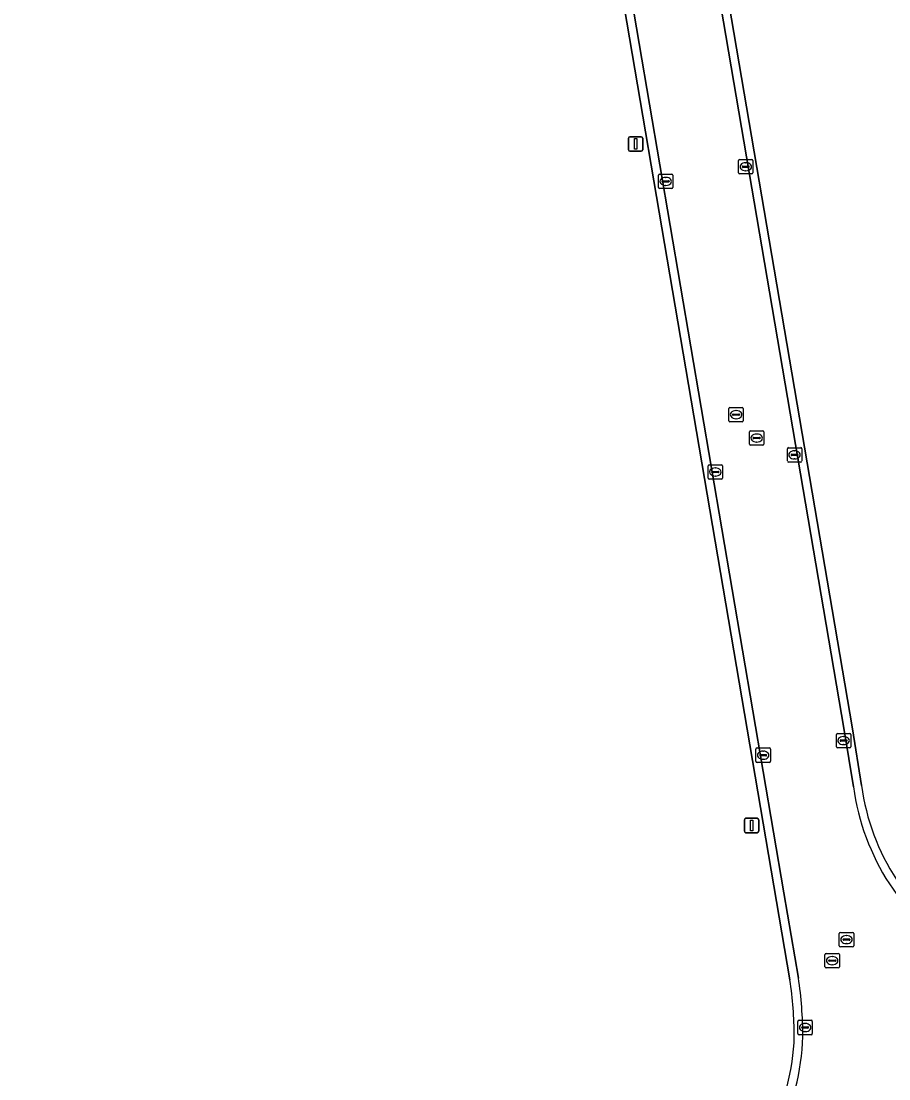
# Model space of a CAD drawing. Extents: x 154324 to 155744, y 382937 to 384188.
# Drawn here: x 154562 to 154622.3, y 383013.5 to 383087 of the extents above; entities that cross this region are included whole.
import ezdxf

# ---------------------------------------------------------------- set-up
doc = ezdxf.new("R2010")
doc.units = 0
for name, color, linetype in [('IMGEO_Bouwland', 7, 'Continuous'), ('IMGEO_Erf', 7, 'Continuous'), ('IMGEO_Kolk', 7, 'Continuous'), ('IMGEO_Lichtmast', 7, 'Continuous'), ('IMGEO_Rijbaan_lokaal_gesloten', 7, 'Continuous'), ('IMGEO_Rioolput', 7, 'Continuous')]:
    doc.layers.add(name, color=color, linetype=linetype)

msp = doc.modelspace()

# ---------------------------------------------------------------- linework, layer by layer
at = {"layer": 'IMGEO_Bouwland'}
msp.add_lwpolyline([(154615.413, 383020.397), (154595.724, 383135.943), (154571.559, 383277.87), (154564.29, 383276.602), (154564.294, 383276.583), (154580.946, 383178.746), (154580.734, 383178.71), (154583.644, 383161.616), (154567.263, 383158.805), (154564.348, 383175.93)], dxfattribs=at)
for centre, radius, start, end in [((154588.321, 383016.359), 27.392, 0.22293, 8.47639), ((154600.463, 383016.91), 15.256, 332.018, 358.33279)]:
    msp.add_arc(centre, radius, start, end, dxfattribs=at)
at = {"layer": 'IMGEO_Erf'}
msp.add_lwpolyline([(154579.437, 383274.329), (154619.759, 383037.833), (154620.394, 383033.902)], dxfattribs=at)
msp.add_arc((154635.978, 383035.97), 15.721, 187.56064, 238.66174, dxfattribs=at)
at = {"layer": 'IMGEO_Kolk'}
for p, q in [((154611.914, 383077.395), (154612.766, 383077.395)), ((154611.839, 383076.469), (154611.839, 383077.321)), ((154612.098, 383076.889), (154612.098, 383076.901)), ((154612.536, 383076.852), (154612.138, 383076.852)), ((154612.141, 383076.938), (154612.539, 383076.938)), ((154612.327, 383077.175), (154612.352, 383077.175)), ((154612.582, 383076.901), (154612.582, 383076.889)), ((154612.84, 383077.321), (154612.84, 383076.469)), ((154606.274, 383075.453), (154606.274, 383076.305)), ((154606.349, 383076.379), (154607.201, 383076.379)), ((154606.576, 383075.922), (154606.974, 383075.922)), ((154606.762, 383076.159), (154606.787, 383076.159)), ((154607.275, 383076.305), (154607.275, 383075.453)), ((154612.766, 383076.395), (154611.914, 383076.395)), ((154612.35, 383076.615), (154612.325, 383076.615)), ((154607.201, 383075.379), (154606.349, 383075.379)), ((154606.533, 383075.873), (154606.533, 383075.885)), ((154606.971, 383075.836), (154606.573, 383075.836)), ((154606.785, 383075.599), (154606.76, 383075.599)), ((154607.017, 383075.885), (154607.017, 383075.873)), ((154615.23, 383056.452), (154615.23, 383057.304)), ((154615.305, 383057.378), (154616.157, 383057.378)), ((154615.489, 383056.872), (154615.489, 383056.884)), ((154615.927, 383056.835), (154615.529, 383056.835)), ((154615.532, 383056.921), (154615.93, 383056.921)), ((154615.718, 383057.158), (154615.743, 383057.158)), ((154615.973, 383056.884), (154615.973, 383056.872)), ((154616.231, 383057.304), (154616.231, 383056.452)), ((154609.723, 383055.262), (154609.723, 383056.114)), ((154609.798, 383056.188), (154610.65, 383056.188)), ((154610.724, 383056.114), (154610.724, 383055.262)), ((154616.157, 383056.378), (154615.305, 383056.378)), ((154615.741, 383056.598), (154615.716, 383056.598)), ((154609.982, 383055.682), (154609.982, 383055.694)), ((154610.42, 383055.645), (154610.022, 383055.645)), ((154610.025, 383055.731), (154610.423, 383055.731)), ((154610.234, 383055.408), (154610.209, 383055.408)), ((154610.211, 383055.968), (154610.236, 383055.968)), ((154610.466, 383055.694), (154610.466, 383055.682)), ((154610.65, 383055.188), (154609.798, 383055.188)), ((154618.639, 383036.602), (154618.639, 383037.454)), ((154618.714, 383037.528), (154619.566, 383037.528)), ((154618.898, 383037.022), (154618.898, 383037.034)), ((154619.336, 383036.985), (154618.938, 383036.985)), ((154618.941, 383037.071), (154619.339, 383037.071)), ((154619.127, 383037.308), (154619.152, 383037.308)), ((154619.382, 383037.034), (154619.382, 383037.022)), ((154619.64, 383037.454), (154619.64, 383036.602)), ((154613.049, 383035.586), (154613.049, 383036.438)), ((154613.124, 383036.512), (154613.976, 383036.512)), ((154613.537, 383036.292), (154613.562, 383036.292)), ((154614.05, 383036.438), (154614.05, 383035.586)), ((154619.566, 383036.528), (154618.714, 383036.528)), ((154619.15, 383036.748), (154619.125, 383036.748)), ((154613.976, 383035.512), (154613.124, 383035.512)), ((154613.308, 383036.006), (154613.308, 383036.018)), ((154613.746, 383035.969), (154613.348, 383035.969)), ((154613.351, 383036.055), (154613.749, 383036.055)), ((154613.56, 383035.732), (154613.535, 383035.732)), ((154613.792, 383036.018), (154613.792, 383036.006)), ((154615.966, 383016.666), (154615.966, 383017.518)), ((154616.041, 383017.592), (154616.893, 383017.592)), ((154616.268, 383017.135), (154616.666, 383017.135)), ((154616.454, 383017.372), (154616.479, 383017.372)), ((154616.967, 383017.518), (154616.967, 383016.666)), ((154616.893, 383016.592), (154616.041, 383016.592)), ((154616.225, 383017.086), (154616.225, 383017.098)), ((154616.663, 383017.049), (154616.265, 383017.049)), ((154616.477, 383016.812), (154616.452, 383016.812)), ((154616.709, 383017.098), (154616.709, 383017.086))]:
    msp.add_line(p, q, dxfattribs=at)
for points in [[(154611.914, 383077.395), (154612.766, 383077.395)], [(154611.839, 383076.469), (154611.839, 383077.321)], [(154612.84, 383077.321), (154612.84, 383076.469)], [(154606.274, 383075.453), (154606.274, 383076.305)], [(154606.349, 383076.379), (154607.201, 383076.379)], [(154607.275, 383076.305), (154607.275, 383075.453)], [(154612.766, 383076.395), (154611.914, 383076.395)], [(154607.201, 383075.379), (154606.349, 383075.379)], [(154615.23, 383056.452), (154615.23, 383057.304)], [(154615.305, 383057.378), (154616.157, 383057.378)], [(154616.231, 383057.304), (154616.231, 383056.452)], [(154609.723, 383055.262), (154609.723, 383056.114)], [(154609.798, 383056.188), (154610.65, 383056.188)], [(154610.724, 383056.114), (154610.724, 383055.262)], [(154616.157, 383056.378), (154615.305, 383056.378)], [(154610.65, 383055.188), (154609.798, 383055.188)], [(154618.639, 383036.602), (154618.639, 383037.454)], [(154618.714, 383037.528), (154619.566, 383037.528)], [(154619.64, 383037.454), (154619.64, 383036.602)], [(154613.049, 383035.586), (154613.049, 383036.438)], [(154613.124, 383036.512), (154613.976, 383036.512)], [(154614.05, 383036.438), (154614.05, 383035.586)], [(154619.566, 383036.528), (154618.714, 383036.528)], [(154613.976, 383035.512), (154613.124, 383035.512)], [(154615.966, 383016.666), (154615.966, 383017.518)], [(154616.041, 383017.592), (154616.893, 383017.592)], [(154616.967, 383017.518), (154616.967, 383016.666)], [(154616.893, 383016.592), (154616.041, 383016.592)]]:
    msp.add_lwpolyline(points, dxfattribs=at)
for centre, radius, start, end in [((154611.916, 383077.319), 0.0765, 91.55205, 178.44795), ((154611.916, 383077.319), 0.0765, 91.55205, 178.44795), ((154612.764, 383077.319), 0.0765, 1.55205, 88.44795), ((154612.764, 383077.319), 0.0765, 1.55205, 88.44795), ((154612.138, 383076.898), 0.0403, 85.87752, 175.75265), ((154612.135, 383076.888), 0.0366, 178.93798, 274.71019), ((154612.539, 383076.895), 0.043, 264.86636, 352.45326), ((154612.543, 383076.9), 0.0386, 1.73085, 96.63898), ((154606.351, 383076.303), 0.0765, 91.55205, 178.44795), ((154606.351, 383076.303), 0.0765, 91.55205, 178.44795), ((154606.573, 383075.882), 0.0403, 85.87752, 175.75265), ((154606.978, 383075.884), 0.0386, 1.73085, 96.63898), ((154607.199, 383076.303), 0.0765, 1.55205, 88.44795), ((154607.199, 383076.303), 0.0765, 1.55205, 88.44795), ((154611.916, 383076.471), 0.0765, 181.55205, 268.44795), ((154611.916, 383076.471), 0.0765, 181.55205, 268.44795), ((154612.764, 383076.471), 0.0765, 271.55205, 358.44795), ((154612.764, 383076.471), 0.0765, 271.55205, 358.44795), ((154606.351, 383075.455), 0.0765, 181.55205, 268.44795), ((154606.351, 383075.455), 0.0765, 181.55205, 268.44795), ((154606.57, 383075.872), 0.0366, 178.93798, 274.71019), ((154606.974, 383075.879), 0.043, 264.86636, 352.45326), ((154607.199, 383075.455), 0.0765, 271.55205, 358.44795), ((154607.199, 383075.455), 0.0765, 271.55205, 358.44795), ((154615.307, 383057.302), 0.0765, 91.55205, 178.44795), ((154615.307, 383057.302), 0.0765, 91.55205, 178.44795), ((154615.529, 383056.881), 0.0403, 85.87752, 175.75265), ((154615.526, 383056.871), 0.0366, 178.93798, 274.71019), ((154615.93, 383056.878), 0.043, 264.86636, 352.45326), ((154615.934, 383056.883), 0.0386, 1.73085, 96.63898), ((154616.155, 383057.302), 0.0765, 1.55205, 88.44795), ((154616.155, 383057.302), 0.0765, 1.55205, 88.44795), ((154609.8, 383056.112), 0.0765, 91.55205, 178.44795), ((154609.8, 383056.112), 0.0765, 91.55205, 178.44795), ((154610.648, 383056.112), 0.0765, 1.55205, 88.44795), ((154610.648, 383056.112), 0.0765, 1.55205, 88.44795), ((154615.307, 383056.454), 0.0765, 181.55205, 268.44795), ((154615.307, 383056.454), 0.0765, 181.55205, 268.44795), ((154616.155, 383056.454), 0.0765, 271.55205, 358.44795), ((154616.155, 383056.454), 0.0765, 271.55205, 358.44795), ((154610.022, 383055.691), 0.0403, 85.87752, 175.75265), ((154610.019, 383055.681), 0.0366, 178.93798, 274.71019), ((154610.423, 383055.688), 0.043, 264.86636, 352.45326), ((154610.427, 383055.693), 0.0386, 1.73085, 96.63898), ((154609.8, 383055.264), 0.0765, 181.55205, 268.44795), ((154609.8, 383055.264), 0.0765, 181.55205, 268.44795), ((154610.648, 383055.264), 0.0765, 271.55205, 358.44795), ((154610.648, 383055.264), 0.0765, 271.55205, 358.44795), ((154618.716, 383037.452), 0.0765, 91.55205, 178.44795), ((154618.716, 383037.452), 0.0765, 91.55205, 178.44795), ((154618.938, 383037.031), 0.0403, 85.87752, 175.75265), ((154618.935, 383037.021), 0.0366, 178.93798, 274.71019), ((154619.339, 383037.028), 0.043, 264.86636, 352.45326), ((154619.343, 383037.033), 0.0386, 1.73085, 96.63898), ((154619.564, 383037.452), 0.0765, 1.55205, 88.44795), ((154619.564, 383037.452), 0.0765, 1.55205, 88.44795), ((154613.126, 383036.436), 0.0765, 91.55205, 178.44795), ((154613.126, 383036.436), 0.0765, 91.55205, 178.44795), ((154613.974, 383036.436), 0.0765, 1.55205, 88.44795), ((154613.974, 383036.436), 0.0765, 1.55205, 88.44795), ((154618.716, 383036.604), 0.0765, 181.55205, 268.44795), ((154618.716, 383036.604), 0.0765, 181.55205, 268.44795), ((154619.564, 383036.604), 0.0765, 271.55205, 358.44795), ((154619.564, 383036.604), 0.0765, 271.55205, 358.44795), ((154613.126, 383035.588), 0.0765, 181.55205, 268.44795), ((154613.126, 383035.588), 0.0765, 181.55205, 268.44795), ((154613.348, 383036.015), 0.0403, 85.87752, 175.75265), ((154613.345, 383036.005), 0.0366, 178.93798, 274.71019), ((154613.749, 383036.012), 0.043, 264.86636, 352.45326), ((154613.753, 383036.017), 0.0386, 1.73085, 96.63898), ((154613.974, 383035.588), 0.0765, 271.55205, 358.44795), ((154613.974, 383035.588), 0.0765, 271.55205, 358.44795), ((154616.043, 383017.516), 0.0765, 91.55205, 178.44795), ((154616.043, 383017.516), 0.0765, 91.55205, 178.44795), ((154616.265, 383017.095), 0.0403, 85.87752, 175.75265), ((154616.67, 383017.097), 0.0386, 1.73085, 96.63898), ((154616.891, 383017.516), 0.0765, 1.55205, 88.44795), ((154616.891, 383017.516), 0.0765, 1.55205, 88.44795), ((154616.043, 383016.668), 0.0765, 181.55205, 268.44795), ((154616.043, 383016.668), 0.0765, 181.55205, 268.44795), ((154616.262, 383017.085), 0.0366, 178.93798, 274.71019), ((154616.666, 383017.092), 0.043, 264.86636, 352.45326), ((154616.891, 383016.668), 0.0765, 271.55205, 358.44795), ((154616.891, 383016.668), 0.0765, 271.55205, 358.44795)]:
    msp.add_arc(centre, radius, start, end, dxfattribs=at)
for centre, major_axis, ratio, start_param, end_param in [((154612.326, 383076.895), (-0.387, 0.002), 0.722429, 4.712389, 7.853982), ((154612.351, 383076.895), (-0.39, 0.002), 0.717154, 1.570796, 4.712389), ((154606.761, 383075.879), (-0.387, 0.002), 0.722429, 4.712389, 7.853982), ((154606.786, 383075.879), (-0.39, 0.002), 0.717154, 1.570796, 4.712389), ((154615.717, 383056.878), (-0.387, 0.002), 0.722429, 4.712389, 7.853982), ((154615.742, 383056.878), (-0.39, 0.002), 0.717154, 1.570796, 4.712389), ((154610.21, 383055.688), (-0.387, 0.002), 0.722429, 4.712389, 7.853982), ((154610.235, 383055.688), (-0.39, 0.002), 0.717154, 1.570796, 4.712389), ((154619.126, 383037.028), (-0.387, 0.002), 0.722429, 4.712389, 7.853982), ((154619.151, 383037.028), (-0.39, 0.002), 0.717154, 1.570796, 4.712389), ((154613.536, 383036.012), (-0.387, 0.002), 0.722429, 4.712389, 7.853982), ((154613.561, 383036.012), (-0.39, 0.002), 0.717154, 1.570796, 4.712389), ((154616.453, 383017.092), (-0.387, 0.002), 0.722429, 4.712389, 7.853982), ((154616.478, 383017.092), (-0.39, 0.002), 0.717154, 1.570796, 4.712389)]:
    msp.add_ellipse(centre, major_axis=major_axis, ratio=ratio, start_param=start_param, end_param=end_param, dxfattribs=at)
at = {"layer": 'IMGEO_Lichtmast'}
for p, q in [((154604.185, 383078.083), (154604.185, 383078.883)), ((154604.185, 383078.883), (154604.185, 383078.083)), ((154604.285, 383078.983), (154605.075, 383078.983)), ((154605.075, 383078.983), (154604.285, 383078.983)), ((154605.175, 383078.883), (154605.175, 383078.083)), ((154605.175, 383078.083), (154605.175, 383078.883)), ((154605.075, 383077.983), (154604.285, 383077.983)), ((154604.285, 383077.983), (154605.075, 383077.983)), ((154612.251, 383030.725), (154612.251, 383031.525)), ((154612.251, 383031.525), (154612.251, 383030.725)), ((154612.351, 383031.625), (154613.141, 383031.625)), ((154613.141, 383031.625), (154612.351, 383031.625)), ((154613.241, 383031.525), (154613.241, 383030.725)), ((154613.241, 383030.725), (154613.241, 383031.525)), ((154613.141, 383030.625), (154612.351, 383030.625)), ((154612.351, 383030.625), (154613.141, 383030.625))]:
    msp.add_line(p, q, dxfattribs=at)
for points in [[(154604.605, 383078.858), (154604.755, 383078.858), (154604.755, 383078.108), (154604.605, 383078.108), (154604.605, 383078.858)], [(154612.671, 383031.5), (154612.821, 383031.5), (154612.821, 383030.75), (154612.671, 383030.75), (154612.671, 383031.5)]]:
    msp.add_lwpolyline(points, dxfattribs=at)
for centre, start, end in [((154604.285, 383078.883), 90, 180), ((154604.285, 383078.883), 90, 180), ((154605.075, 383078.883), 0, 90), ((154605.075, 383078.883), 360, 90), ((154604.285, 383078.083), 180, 270), ((154604.285, 383078.083), 180, 270), ((154605.075, 383078.083), 270, 0), ((154605.075, 383078.083), 270, 0), ((154612.351, 383031.525), 90, 180), ((154612.351, 383031.525), 90, 180), ((154613.141, 383031.525), 0, 90), ((154613.141, 383031.525), 360, 90), ((154612.351, 383030.725), 180, 270), ((154612.351, 383030.725), 180, 270), ((154613.141, 383030.725), 270, 0), ((154613.141, 383030.725), 270, 0)]:
    msp.add_arc(centre, 0.1, start, end, dxfattribs=at)
at = {"layer": 'IMGEO_Rijbaan_lokaal_gesloten'}
for points in [[(154619.832, 383033.812), (154619.19, 383037.76), (154575.234, 383295.545), (154572.526, 383311.297), (154563.415, 383365.051), (154563.206, 383366.559)], [(154557.231, 383365.649), (154566.838, 383309.223), (154571.252, 383283.175), (154596.307, 383136.057), (154614.995, 383026.457)], [(154578.438, 383280.189), (154575.804, 383295.635), (154575.234, 383295.545), (154619.19, 383037.76), (154619.832, 383033.812)], [(154571.252, 383283.175), (154570.667, 383283.106), (154571.559, 383277.87), (154595.724, 383135.943), (154615.413, 383020.397)], [(154616.001, 383020.53), (154614.995, 383026.457), (154596.307, 383136.057), (154571.252, 383283.175)], [(154620.394, 383033.902), (154619.759, 383037.833), (154579.437, 383274.329), (154578.438, 383280.189)], [(154614.995, 383026.457), (154616.001, 383020.53)]]:
    msp.add_lwpolyline(points, dxfattribs=at)
for centre, radius, start, end in [((154635.98, 383035.963), 16.291, 187.58711, 238.53193), ((154635.98, 383035.963), 16.291, 187.58711, 238.53193), ((154635.978, 383035.97), 15.721, 187.56064, 238.66174), ((154588.321, 383016.359), 27.392, 0.22293, 8.47639), ((154587.971, 383016.341), 28.341, 0.2588, 8.49977), ((154587.971, 383016.341), 28.341, 0.2588, 8.49977), ((154600.463, 383016.91), 15.256, 332.018, 358.33279), ((154600.445, 383016.911), 15.873, 332.09091, 358.40582), ((154600.445, 383016.911), 15.873, 332.09091, 358.40582)]:
    msp.add_arc(centre, radius, start, end, dxfattribs=at)
at = {"layer": 'IMGEO_Rioolput'}
for p, q in [((154611.165, 383059.246), (154611.165, 383060.098)), ((154611.24, 383060.172), (154612.092, 383060.172)), ((154611.653, 383059.952), (154611.678, 383059.952)), ((154612.166, 383060.098), (154612.166, 383059.246)), ((154612.092, 383059.172), (154611.24, 383059.172)), ((154611.424, 383059.666), (154611.424, 383059.678)), ((154611.862, 383059.629), (154611.464, 383059.629)), ((154611.467, 383059.715), (154611.865, 383059.715)), ((154611.676, 383059.392), (154611.651, 383059.392)), ((154611.908, 383059.678), (154611.908, 383059.666)), ((154612.6, 383057.622), (154612.6, 383058.474)), ((154612.675, 383058.548), (154613.527, 383058.548)), ((154613.088, 383058.328), (154613.113, 383058.328)), ((154613.601, 383058.474), (154613.601, 383057.622)), ((154613.527, 383057.548), (154612.675, 383057.548)), ((154612.859, 383058.042), (154612.859, 383058.054)), ((154613.297, 383058.005), (154612.899, 383058.005)), ((154612.902, 383058.091), (154613.3, 383058.091)), ((154613.111, 383057.768), (154613.086, 383057.768)), ((154613.343, 383058.054), (154613.343, 383058.042)), ((154618.841, 383022.773), (154618.841, 383023.625)), ((154618.916, 383023.699), (154619.768, 383023.699)), ((154619.1, 383023.193), (154619.1, 383023.205)), ((154619.538, 383023.156), (154619.14, 383023.156)), ((154619.143, 383023.242), (154619.541, 383023.242)), ((154619.329, 383023.479), (154619.354, 383023.479)), ((154619.584, 383023.205), (154619.584, 383023.193)), ((154619.842, 383023.625), (154619.842, 383022.773)), ((154619.768, 383022.699), (154618.916, 383022.699)), ((154619.352, 383022.919), (154619.327, 383022.919)), ((154617.848, 383021.311), (154617.848, 383022.163)), ((154617.923, 383022.237), (154618.775, 383022.237)), ((154618.107, 383021.731), (154618.107, 383021.743)), ((154618.545, 383021.694), (154618.147, 383021.694)), ((154618.15, 383021.78), (154618.548, 383021.78)), ((154618.336, 383022.017), (154618.361, 383022.017)), ((154618.591, 383021.743), (154618.591, 383021.731)), ((154618.849, 383022.163), (154618.849, 383021.311)), ((154618.775, 383021.237), (154617.923, 383021.237)), ((154618.359, 383021.457), (154618.334, 383021.457))]:
    msp.add_line(p, q, dxfattribs=at)
for points in [[(154611.165, 383059.246), (154611.165, 383060.098)], [(154611.24, 383060.172), (154612.092, 383060.172)], [(154612.166, 383060.098), (154612.166, 383059.246)], [(154612.092, 383059.172), (154611.24, 383059.172)], [(154612.6, 383057.622), (154612.6, 383058.474)], [(154612.675, 383058.548), (154613.527, 383058.548)], [(154613.601, 383058.474), (154613.601, 383057.622)], [(154613.527, 383057.548), (154612.675, 383057.548)], [(154618.841, 383022.773), (154618.841, 383023.625)], [(154618.916, 383023.699), (154619.768, 383023.699)], [(154619.842, 383023.625), (154619.842, 383022.773)], [(154619.768, 383022.699), (154618.916, 383022.699)], [(154617.848, 383021.311), (154617.848, 383022.163)], [(154617.923, 383022.237), (154618.775, 383022.237)], [(154618.849, 383022.163), (154618.849, 383021.311)], [(154618.775, 383021.237), (154617.923, 383021.237)]]:
    msp.add_lwpolyline(points, dxfattribs=at)
for centre, radius, start, end in [((154611.242, 383060.096), 0.0765, 91.55205, 178.44795), ((154611.242, 383060.096), 0.0765, 91.55205, 178.44795), ((154612.09, 383060.096), 0.0765, 1.55205, 88.44795), ((154612.09, 383060.096), 0.0765, 1.55205, 88.44795), ((154611.242, 383059.248), 0.0765, 181.55205, 268.44795), ((154611.242, 383059.248), 0.0765, 181.55205, 268.44795), ((154611.464, 383059.675), 0.0403, 85.87752, 175.75265), ((154611.461, 383059.665), 0.0366, 178.93798, 274.71019), ((154611.865, 383059.672), 0.043, 264.86636, 352.45326), ((154611.869, 383059.677), 0.0386, 1.73085, 96.63898), ((154612.09, 383059.248), 0.0765, 271.55205, 358.44795), ((154612.09, 383059.248), 0.0765, 271.55205, 358.44795), ((154612.677, 383058.472), 0.0765, 91.55205, 178.44795), ((154612.677, 383058.472), 0.0765, 91.55205, 178.44795), ((154613.525, 383058.472), 0.0765, 1.55205, 88.44795), ((154613.525, 383058.472), 0.0765, 1.55205, 88.44795), ((154612.677, 383057.624), 0.0765, 181.55205, 268.44795), ((154612.677, 383057.624), 0.0765, 181.55205, 268.44795), ((154612.899, 383058.051), 0.0403, 85.87752, 175.75265), ((154612.896, 383058.041), 0.0366, 178.93798, 274.71019), ((154613.3, 383058.048), 0.043, 264.86636, 352.45326), ((154613.304, 383058.053), 0.0386, 1.73085, 96.63898), ((154613.525, 383057.624), 0.0765, 271.55205, 358.44795), ((154613.525, 383057.624), 0.0765, 271.55205, 358.44795), ((154618.918, 383023.623), 0.0765, 91.55205, 178.44795), ((154618.918, 383023.623), 0.0765, 91.55205, 178.44795), ((154619.14, 383023.202), 0.0403, 85.87752, 175.75265), ((154619.137, 383023.192), 0.0366, 178.93798, 274.71019), ((154619.541, 383023.199), 0.043, 264.86636, 352.45326), ((154619.545, 383023.204), 0.0386, 1.73085, 96.63898), ((154619.766, 383023.623), 0.0765, 1.55205, 88.44795), ((154619.766, 383023.623), 0.0765, 1.55205, 88.44795), ((154618.918, 383022.775), 0.0765, 181.55205, 268.44795), ((154618.918, 383022.775), 0.0765, 181.55205, 268.44795), ((154619.766, 383022.775), 0.0765, 271.55205, 358.44795), ((154619.766, 383022.775), 0.0765, 271.55205, 358.44795), ((154617.925, 383022.161), 0.0765, 91.55205, 178.44795), ((154617.925, 383022.161), 0.0765, 91.55205, 178.44795), ((154618.147, 383021.74), 0.0403, 85.87752, 175.75265), ((154618.144, 383021.73), 0.0366, 178.93798, 274.71019), ((154618.548, 383021.737), 0.043, 264.86636, 352.45326), ((154618.552, 383021.742), 0.0386, 1.73085, 96.63898), ((154618.773, 383022.161), 0.0765, 1.55205, 88.44795), ((154618.773, 383022.161), 0.0765, 1.55205, 88.44795), ((154617.925, 383021.313), 0.0765, 181.55205, 268.44795), ((154617.925, 383021.313), 0.0765, 181.55205, 268.44795), ((154618.773, 383021.313), 0.0765, 271.55205, 358.44795), ((154618.773, 383021.313), 0.0765, 271.55205, 358.44795)]:
    msp.add_arc(centre, radius, start, end, dxfattribs=at)
for centre, major_axis, ratio, start_param, end_param in [((154611.652, 383059.672), (-0.387, 0.002), 0.722429, 4.712389, 7.853982), ((154611.677, 383059.672), (-0.39, 0.002), 0.717154, 1.570796, 4.712389), ((154613.087, 383058.048), (-0.387, 0.002), 0.722429, 4.712389, 7.853982), ((154613.112, 383058.048), (-0.39, 0.002), 0.717154, 1.570796, 4.712389), ((154619.328, 383023.199), (-0.387, 0.002), 0.722429, 4.712389, 7.853982), ((154619.353, 383023.199), (-0.39, 0.002), 0.717154, 1.570796, 4.712389), ((154618.335, 383021.737), (-0.387, 0.002), 0.722429, 4.712389, 7.853982), ((154618.36, 383021.737), (-0.39, 0.002), 0.717154, 1.570796, 4.712389)]:
    msp.add_ellipse(centre, major_axis=major_axis, ratio=ratio, start_param=start_param, end_param=end_param, dxfattribs=at)

doc.saveas('drawing.dxf')
